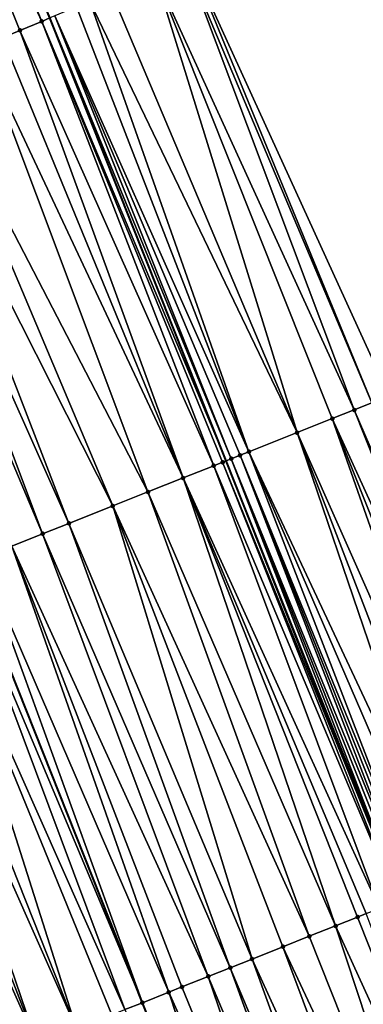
# Model space of a CAD drawing. Header units: feet. Extents: x 2004186 to 2014793, y 836912 to 864902.
# Tile 339 of 656: x 2010345 to 2010360, y 848034 to 848076. Entities that reach past the tile are written whole.
import ezdxf

# ---------------------------------------------------------------- set-up
doc = ezdxf.new("R2010")
doc.units = ezdxf.units.FT
doc.header["$LTSCALE"] = 100
doc.header["$MEASUREMENT"] = 0
for name, color, linetype, lineweight in [('EP_Travel Lane', 5, 'Continuous', 40), ('GPL_Skip Line', 2, 'Continuous', 40), ('Road Shots', 4, 'Continuous', 200), ('Road X-Section', 30, 'Continuous', 13)]:
    doc.layers.add(name, color=color, linetype=linetype, lineweight=lineweight)
doc.layers.add('I-77 SB_MM21-27-Surface-Border', color=7, linetype='Continuous')
doc.layers.add('I-77 SB_MM21-27-Surface-TIN', color=7, linetype='Continuous')

msp = doc.modelspace()

# ---------------------------------------------------------------- linework, layer by layer
at = {"layer": 'EP_Travel Lane'}
msp.add_polyline3d([(2010445.316444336, 847813.5962041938, 433.0104091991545), (2010438.679490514, 847832.4627011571, 432.9319780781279), (2010432.042539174, 847851.3291910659, 432.8515366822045), (2010425.139215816, 847870.2557008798, 432.7710788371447), (2010418.274076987, 847889.0404922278, 432.7279761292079), (2010411.408960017, 847907.8252237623, 432.6638265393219), (2010404.543828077, 847926.6099962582, 432.6141262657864), (2010397.38193436, 847945.4439970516, 432.5389409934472), (2010390.268932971, 847964.1362691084, 432.4742852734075), (2010383.155938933, 847982.82852185, 432.4034348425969), (2010375.975862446, 848001.680886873, 432.3522787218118), (2010368.597464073, 848020.2699512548, 432.2722607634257), (2010361.219050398, 848038.8590541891, 432.2059009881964), (2010353.840605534, 848057.4482356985, 432.1673783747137), (2010346.379713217, 848076.1879119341, 432.1270185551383), (2010338.752172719, 848094.6761066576, 432.0335779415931), (2010331.124594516, 848113.1643927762, 431.9679207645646)], dxfattribs=at)
at = {"layer": 'GPL_Skip Line'}
msp.add_polyline3d([(2010434.280437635, 847809.7120895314, 432.5516954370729), (2010427.643483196, 847828.578588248, 432.473760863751), (2010421.006517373, 847847.4451193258, 432.4050365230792), (2010414.14719293, 847866.2318792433, 432.3409341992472), (2010407.274133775, 847885.0137273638, 432.2839206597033), (2010400.401084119, 847903.7955495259, 432.217755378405), (2010393.528014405, 847922.5774265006, 432.1709143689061), (2010386.419386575, 847941.2712910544, 432.0935986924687), (2010379.307074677, 847959.963861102, 432.038991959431), (2010372.194778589, 847978.6563895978, 431.9709799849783), (2010365.075426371, 847997.3461843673, 431.9060925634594), (2010357.687270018, 848015.9313647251, 431.8245463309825), (2010350.299104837, 848034.5165672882, 431.7508686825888), (2010342.91090772, 848053.1018501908, 431.7056591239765), (2010335.502520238, 848071.6789086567, 431.6532753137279), (2010327.846436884, 848090.1553678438, 431.5836618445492), (2010320.190376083, 848108.6317726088, 431.4974952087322)], dxfattribs=at)
at = {"layer": 'I-77 SB_MM21-27-Surface-Border', "color": 3, "linetype": 'ByBlock', "lineweight": -2}
msp.add_polyline3d([(2010337.372617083, 848115.7543143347, 432.2095463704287), (2010344.289671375, 848096.9715284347, 432.2543729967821), (2010352.315242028, 848078.6482983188, 432.3563853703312), (2010360.751986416, 848060.1966310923, 432.4482994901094), (2010368.697720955, 848041.8330507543, 432.5133791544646), (2010376.829275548, 848023.5434360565, 432.6080460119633), (2010384.403279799, 848005.0321512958, 432.6943316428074), (2010391.447306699, 847985.9844294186, 432.7235131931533), (2010398.372684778, 847967.2207555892, 432.7843810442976), (2010405.29803951, 847948.45714312, 432.8651087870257), (2010412.121350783, 847929.383882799, 432.9113351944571), (2010418.99443475, 847910.601966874, 432.944420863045), (2010425.867489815, 847891.82012993, 433.0053695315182), (2010432.364923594, 847872.900784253, 433.0498126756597), (2010438.551635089, 847853.6199756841, 433.1000478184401), (2010444.811267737, 847834.6207054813, 433.1690479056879), (2010451.259565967, 847815.6878076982, 433.2387195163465)], dxfattribs=at)
at = {"layer": 'I-77 SB_MM21-27-Surface-TIN', "color": 128, "linetype": 'ByBlock', "lineweight": -2}
for points in [[(2010338.37749651, 848094.5207756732, 432.0137076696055), (2010337.638474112, 848094.2144328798, 431.9840204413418), (2010346.03354408, 848076.0444028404, 432.1095948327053)], [(2010338.37749651, 848094.5207756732, 432.0137076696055), (2010346.03354408, 848076.0444028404, 432.1095948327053), (2010346.379713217, 848076.1879119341, 432.1270185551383)], [(2010337.638474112, 848094.2144328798, 431.9840204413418), (2010345.109767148, 848075.6614717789, 432.0717034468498), (2010346.03354408, 848076.0444028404, 432.1095948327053)], [(2010337.638474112, 848094.2144328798, 431.9840204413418), (2010344.370749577, 848075.3551173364, 432.0384724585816), (2010345.109767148, 848075.6614717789, 432.0717034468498)], [(2010352.130484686, 848078.5717168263, 432.3502426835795), (2010350.837190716, 848078.0356284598, 432.301793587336), (2010359.265224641, 848059.6054124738, 432.3910629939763)], [(2010352.315242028, 848078.6482983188, 432.3563853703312), (2010352.130484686, 848078.5717168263, 432.3502426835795), (2010360.008604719, 848059.90102382, 432.4204030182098)], [(2010352.130484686, 848078.5717168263, 432.3502426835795), (2010359.265224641, 848059.6054124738, 432.3910629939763), (2010360.008604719, 848059.90102382, 432.4204030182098)], [(2010352.315242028, 848078.6482983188, 432.3563853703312), (2010360.008604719, 848059.90102382, 432.4204030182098), (2010360.751986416, 848060.1966310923, 432.4482994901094)], [(2010350.837190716, 848078.0356284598, 432.301793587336), (2010348.989611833, 848077.269826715, 432.2443755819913), (2010356.849224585, 848058.6447128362, 432.3089029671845)], [(2010350.837190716, 848078.0356284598, 432.301793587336), (2010358.335995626, 848059.2359081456, 432.3578798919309), (2010359.265224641, 848059.6054124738, 432.3910629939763)], [(2010350.837190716, 848078.0356284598, 432.301793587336), (2010356.849224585, 848058.6447128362, 432.3089029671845), (2010358.335995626, 848059.2359081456, 432.3578798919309)], [(2010348.989611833, 848077.269826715, 432.2443755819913), (2010348.065827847, 848076.8869126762, 432.2116618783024), (2010356.849224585, 848058.6447128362, 432.3089029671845)], [(2010348.065827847, 848076.8869126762, 432.2116618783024), (2010347.511564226, 848076.6571479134, 432.1870637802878), (2010354.80493234, 848057.8317741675, 432.225572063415)], [(2010348.065827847, 848076.8869126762, 432.2116618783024), (2010354.80493234, 848057.8317741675, 432.225572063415), (2010356.849224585, 848058.6447128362, 432.3089029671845)], [(2010347.511564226, 848076.6571479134, 432.1870637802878), (2010346.587803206, 848076.2741784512, 432.1374923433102), (2010354.80493234, 848057.8317741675, 432.225572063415)], [(2010346.03354408, 848076.0444028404, 432.1095948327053), (2010345.109767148, 848075.6614717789, 432.0717034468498), (2010353.318200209, 848057.2404809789, 432.1419118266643)], [(2010346.03354408, 848076.0444028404, 432.1095948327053), (2010353.840605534, 848057.4482356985, 432.1673783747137), (2010346.379713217, 848076.1879119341, 432.1270185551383)], [(2010346.03354408, 848076.0444028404, 432.1095948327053), (2010353.689888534, 848057.3882909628, 432.1581093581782), (2010353.840605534, 848057.4482356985, 432.1673783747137)], [(2010346.03354408, 848076.0444028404, 432.1095948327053), (2010353.318200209, 848057.2404809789, 432.1419118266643), (2010353.689888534, 848057.3882909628, 432.1581093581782)], [(2010346.587803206, 848076.2741784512, 432.1374923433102), (2010346.379713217, 848076.1879119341, 432.1270185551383), (2010354.061569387, 848057.5361197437, 432.1809675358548)], [(2010354.061569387, 848057.5361197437, 432.1809675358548), (2010346.379713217, 848076.1879119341, 432.1270185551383), (2010353.840605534, 848057.4482356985, 432.1673783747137)], [(2010346.587803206, 848076.2741784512, 432.1374923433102), (2010354.433248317, 848057.6839533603, 432.205539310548), (2010354.80493234, 848057.8317741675, 432.225572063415)], [(2010346.587803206, 848076.2741784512, 432.1374923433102), (2010354.061569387, 848057.5361197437, 432.1809675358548), (2010354.433248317, 848057.6839533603, 432.205539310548)], [(2010345.109767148, 848075.6614717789, 432.0717034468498), (2010344.370749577, 848075.3551173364, 432.0384724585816), (2010352.017289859, 848056.7231490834, 432.0863005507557)], [(2010345.109767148, 848075.6614717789, 432.0717034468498), (2010352.017289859, 848056.7231490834, 432.0863005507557), (2010353.318200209, 848057.2404809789, 432.1419118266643)], [(2010344.370749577, 848075.3551173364, 432.0384724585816), (2010343.446978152, 848074.9721729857, 431.9965390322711), (2010352.017289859, 848056.7231490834, 432.0863005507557)], [(2010343.446978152, 848074.9721729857, 431.9965390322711), (2010341.229911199, 848074.0531440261, 431.9072994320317), (2010350.53053751, 848056.1319067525, 432.0206615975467)], [(2010343.446978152, 848074.9721729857, 431.9965390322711), (2010350.53053751, 848056.1319067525, 432.0206615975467), (2010352.017289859, 848056.7231490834, 432.0863005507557)], [(2010341.229911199, 848074.0531440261, 431.9072994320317), (2010339.936627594, 848073.5170306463, 431.8512422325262), (2010349.043776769, 848055.5406855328, 431.9625033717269)], [(2010341.229911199, 848074.0531440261, 431.9072994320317), (2010349.043776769, 848055.5406855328, 431.9625033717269), (2010350.53053751, 848056.1319067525, 432.0206615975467)], [(2010339.936627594, 848073.5170306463, 431.8512422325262), (2010339.012862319, 848073.1340714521, 431.804794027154), (2010347.185334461, 848054.8016373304, 431.8821242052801)], [(2010339.936627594, 848073.5170306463, 431.8512422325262), (2010347.185334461, 848054.8016373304, 431.8821242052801), (2010349.043776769, 848055.5406855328, 431.9625033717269)], [(2010339.012862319, 848073.1340714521, 431.804794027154), (2010338.273846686, 848072.8277123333, 431.7701406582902), (2010346.070271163, 848054.3582031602, 431.8320367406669)], [(2010339.012862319, 848073.1340714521, 431.804794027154), (2010346.070271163, 848054.3582031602, 431.8320367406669), (2010347.185334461, 848054.8016373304, 431.8821242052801)], [(2010338.273846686, 848072.8277123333, 431.7701406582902), (2010344.769362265, 848053.8408676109, 431.7751307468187), (2010346.070271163, 848054.3582031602, 431.8320367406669)], [(2010360.008604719, 848059.90102382, 432.4204030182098), (2010359.265224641, 848059.6054124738, 432.3910629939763), (2010367.210956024, 848041.2418400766, 432.4589587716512)], [(2010359.265224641, 848059.6054124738, 432.3910629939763), (2010358.335995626, 848059.2359081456, 432.3578798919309), (2010366.653420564, 848041.0201325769, 432.4373124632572)], [(2010359.265224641, 848059.6054124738, 432.3910629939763), (2010366.653420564, 848041.0201325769, 432.4373124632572), (2010367.210956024, 848041.2418400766, 432.4589587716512)], [(2010358.335995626, 848059.2359081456, 432.3578798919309), (2010356.849224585, 848058.6447128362, 432.3089029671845), (2010364.980808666, 848040.3550239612, 432.3772930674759)], [(2010358.335995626, 848059.2359081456, 432.3578798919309), (2010365.724189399, 848040.6506336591, 432.4060479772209), (2010366.653420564, 848041.0201325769, 432.4373124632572)], [(2010358.335995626, 848059.2359081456, 432.3578798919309), (2010364.980808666, 848040.3550239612, 432.3772930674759), (2010365.724189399, 848040.6506336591, 432.4060479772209)], [(2010356.849224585, 848058.6447128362, 432.3089029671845), (2010354.80493234, 848057.8317741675, 432.225572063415), (2010363.308201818, 848039.6899026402, 432.3127717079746)], [(2010356.849224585, 848058.6447128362, 432.3089029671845), (2010364.051576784, 848039.985526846, 432.3466674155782), (2010364.980808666, 848040.3550239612, 432.3772930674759)], [(2010356.849224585, 848058.6447128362, 432.3089029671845), (2010363.308201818, 848039.6899026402, 432.3127717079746), (2010364.051576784, 848039.985526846, 432.3466674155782)], [(2010354.433248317, 848057.6839533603, 432.205539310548), (2010354.061569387, 848057.5361197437, 432.1809675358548), (2010361.635606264, 848039.0247529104, 432.2381836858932)], [(2010354.80493234, 848057.8317741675, 432.225572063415), (2010354.433248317, 848057.6839533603, 432.205539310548), (2010362.007284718, 848039.1725877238, 432.2631789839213)], [(2010354.433248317, 848057.6839533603, 432.205539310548), (2010361.821443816, 848039.098674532, 432.2521748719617), (2010362.007284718, 848039.1725877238, 432.2631789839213)], [(2010354.433248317, 848057.6839533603, 432.205539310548), (2010361.635606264, 848039.0247529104, 432.2381836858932), (2010361.821443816, 848039.098674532, 432.2521748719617)], [(2010354.80493234, 848057.8317741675, 432.225572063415), (2010362.750663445, 848039.4682024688, 432.2937222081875), (2010363.308201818, 848039.6899026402, 432.3127717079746)], [(2010354.80493234, 848057.8317741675, 432.225572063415), (2010362.007284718, 848039.1725877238, 432.2631789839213), (2010362.750663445, 848039.4682024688, 432.2937222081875)], [(2010353.318200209, 848057.2404809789, 432.1419118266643), (2010352.017289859, 848056.7231490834, 432.0863005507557), (2010360.33471332, 848038.5073772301, 432.1670593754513)], [(2010353.689888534, 848057.3882909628, 432.1581093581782), (2010353.318200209, 848057.2404809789, 432.1419118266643), (2010361.078090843, 848038.8029950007, 432.1986747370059)], [(2010353.318200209, 848057.2404809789, 432.1419118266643), (2010360.33471332, 848038.5073772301, 432.1670593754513), (2010361.078090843, 848038.8029950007, 432.1986747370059)], [(2010353.689888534, 848057.3882909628, 432.1581093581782), (2010361.219050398, 848038.8590541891, 432.2059009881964), (2010353.840605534, 848057.4482356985, 432.1673783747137)], [(2010353.689888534, 848057.3882909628, 432.1581093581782), (2010361.078090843, 848038.8029950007, 432.1986747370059), (2010361.219050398, 848038.8590541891, 432.2059009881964)], [(2010354.061569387, 848057.5361197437, 432.1809675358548), (2010353.840605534, 848057.4482356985, 432.1673783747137), (2010361.263933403, 848038.8769040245, 432.2082019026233)], [(2010361.263933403, 848038.8769040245, 432.2082019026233), (2010353.840605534, 848057.4482356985, 432.1673783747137), (2010361.219050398, 848038.8590541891, 432.2059009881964)], [(2010354.061569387, 848057.5361197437, 432.1809675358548), (2010361.449771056, 848038.9508253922, 432.2221029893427), (2010361.635606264, 848039.0247529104, 432.2381836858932)], [(2010354.061569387, 848057.5361197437, 432.1809675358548), (2010361.263933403, 848038.8769040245, 432.2082019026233), (2010361.449771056, 848038.9508253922, 432.2221029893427)], [(2010352.017289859, 848056.7231490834, 432.0863005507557), (2010350.53053751, 848056.1319067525, 432.0206615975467), (2010358.476268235, 848037.7683360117, 432.08915772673)], [(2010352.017289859, 848056.7231490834, 432.0863005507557), (2010359.777175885, 848038.2856746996, 432.1471738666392), (2010360.33471332, 848038.5073772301, 432.1670593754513)], [(2010352.017289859, 848056.7231490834, 432.0863005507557), (2010359.405488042, 848038.137863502, 432.1305468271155), (2010359.777175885, 848038.2856746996, 432.1471738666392)], [(2010352.017289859, 848056.7231490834, 432.0863005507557), (2010358.476268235, 848037.7683360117, 432.08915772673), (2010359.405488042, 848038.137863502, 432.1305468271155)], [(2010350.53053751, 848056.1319067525, 432.0206615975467), (2010349.043776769, 848055.5406855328, 431.9625033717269), (2010357.361200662, 848037.3249125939, 432.0428820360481)], [(2010350.53053751, 848056.1319067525, 432.0206615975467), (2010357.361200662, 848037.3249125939, 432.0428820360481), (2010358.476268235, 848037.7683360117, 432.08915772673)], [(2010349.043776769, 848055.5406855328, 431.9625033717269), (2010347.185334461, 848054.8016373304, 431.8821242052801), (2010354.94521608, 848036.3641740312, 431.9469327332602)], [(2010349.043776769, 848055.5406855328, 431.9625033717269), (2010356.2461282, 848036.8815014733, 432.0009639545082), (2010357.361200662, 848037.3249125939, 432.0428820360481)], [(2010349.043776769, 848055.5406855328, 431.9625033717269), (2010354.94521608, 848036.3641740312, 431.9469327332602), (2010356.2461282, 848036.8815014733, 432.0009639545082)], [(2010347.185334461, 848054.8016373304, 431.8821242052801), (2010346.070271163, 848054.3582031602, 431.8320367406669), (2010354.015997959, 848035.9946422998, 431.9040408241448)], [(2010347.185334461, 848054.8016373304, 431.8821242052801), (2010354.015997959, 848035.9946422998, 431.9040408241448), (2010354.94521608, 848036.3641740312, 431.9469327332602)], [(2010346.070271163, 848054.3582031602, 431.8320367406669), (2010344.769362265, 848053.8408676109, 431.7751307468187), (2010353.086777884, 848035.6251154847, 431.8628909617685)], [(2010346.070271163, 848054.3582031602, 431.8320367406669), (2010353.086777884, 848035.6251154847, 431.8628909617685), (2010354.015997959, 848035.9946422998, 431.9040408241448)], [(2010344.769362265, 848053.8408676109, 431.7751307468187), (2010343.468446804, 848053.3235485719, 431.7240751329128), (2010351.41417243, 848034.9599906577, 431.7971272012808)], [(2010344.769362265, 848053.8408676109, 431.7751307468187), (2010351.971711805, 848035.1816883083, 431.815283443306), (2010353.086777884, 848035.6251154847, 431.8628909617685)], [(2010344.769362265, 848053.8408676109, 431.7751307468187), (2010351.41417243, 848034.9599906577, 431.7971272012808), (2010351.971711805, 848035.1816883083, 431.815283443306)], [(2010342.539214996, 848052.9540512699, 431.6933817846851), (2010350.299104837, 848034.5165672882, 431.7508686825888), (2010342.91090772, 848053.1018501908, 431.7056591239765)], [(2010343.468446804, 848053.3235485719, 431.7240751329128), (2010342.91090772, 848053.1018501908, 431.7056591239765), (2010350.299104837, 848034.5165672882, 431.7508686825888)], [(2010343.468446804, 848053.3235485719, 431.7240751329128), (2010350.299104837, 848034.5165672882, 431.7508686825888), (2010351.41417243, 848034.9599906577, 431.7971272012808)], [(2010342.539214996, 848052.9540512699, 431.6933817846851), (2010341.424141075, 848052.5106438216, 431.6527631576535), (2010349.555716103, 848034.2209777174, 431.7292458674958)], [(2010342.539214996, 848052.9540512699, 431.6933817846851), (2010349.555716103, 848034.2209777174, 431.7292458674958), (2010350.299104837, 848034.5165672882, 431.7508686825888)], [(2010341.424141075, 848052.5106438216, 431.6527631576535), (2010340.123236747, 848051.9932967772, 431.5917839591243), (2010347.511431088, 848033.4080208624, 431.6394738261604)], [(2010341.424141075, 848052.5106438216, 431.6527631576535), (2010348.998177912, 848033.999277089, 431.7100343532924), (2010349.555716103, 848034.2209777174, 431.7292458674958)], [(2010341.424141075, 848052.5106438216, 431.6527631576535), (2010347.511431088, 848033.4080208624, 431.6394738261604), (2010348.998177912, 848033.999277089, 431.7100343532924)], [(2010340.123236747, 848051.9932967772, 431.5917839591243), (2010339.379851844, 848051.6976975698, 431.5667452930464), (2010347.511431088, 848033.4080208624, 431.6394738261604)], [(2010338.636472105, 848051.4020853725, 431.537103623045), (2010337.707243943, 848051.0325788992, 431.5031604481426), (2010345.838829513, 848032.742886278, 431.5702524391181)], [(2010339.379851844, 848051.6976975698, 431.5667452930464), (2010338.636472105, 848051.4020853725, 431.537103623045), (2010345.838829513, 848032.742886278, 431.5702524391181)], [(2010339.379851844, 848051.6976975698, 431.5667452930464), (2010345.838829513, 848032.742886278, 431.5702524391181), (2010347.511431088, 848033.4080208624, 431.6394738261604)], [(2010337.707243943, 848051.0325788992, 431.5031604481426), (2010345.095444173, 848032.4472881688, 431.5456041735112), (2010345.838829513, 848032.742886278, 431.5702524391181)], [(2010359.405488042, 848038.137863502, 432.1305468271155), (2010358.476268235, 848037.7683360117, 432.08915772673), (2010366.793643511, 848019.552685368, 432.212867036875)], [(2010359.777175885, 848038.2856746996, 432.1471738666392), (2010359.405488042, 848038.137863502, 432.1305468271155), (2010366.793643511, 848019.552685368, 432.212867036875)], [(2010358.476268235, 848037.7683360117, 432.08915772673), (2010357.361200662, 848037.3249125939, 432.0428820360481), (2010364.749357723, 848018.7397304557, 432.1237864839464)], [(2010358.476268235, 848037.7683360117, 432.08915772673), (2010364.749357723, 848018.7397304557, 432.1237864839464), (2010366.793643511, 848019.552685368, 432.212867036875)], [(2010357.361200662, 848037.3249125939, 432.0428820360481), (2010356.2461282, 848036.8815014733, 432.0009639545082), (2010364.749357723, 848018.7397304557, 432.1237864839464)], [(2010356.2461282, 848036.8815014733, 432.0009639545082), (2010354.94521608, 848036.3641740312, 431.9469327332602), (2010363.262597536, 848018.1485078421, 432.0651389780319)], [(2010356.2461282, 848036.8815014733, 432.0009639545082), (2010363.262597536, 848018.1485078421, 432.0651389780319), (2010364.749357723, 848018.7397304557, 432.1237864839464)], [(2010354.015997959, 848035.9946422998, 431.9040408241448), (2010353.086777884, 848035.6251154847, 431.8628909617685), (2010360.846629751, 848017.1877270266, 431.9542210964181)], [(2010354.94521608, 848036.3641740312, 431.9469327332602), (2010354.015997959, 848035.9946422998, 431.9040408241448), (2010361.77584684, 848017.5572613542, 431.9980315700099)], [(2010354.015997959, 848035.9946422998, 431.9040408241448), (2010360.846629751, 848017.1877270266, 431.9542210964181), (2010361.77584684, 848017.5572613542, 431.9980315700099)], [(2010354.94521608, 848036.3641740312, 431.9469327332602), (2010361.77584684, 848017.5572613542, 431.9980315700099), (2010363.262597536, 848018.1485078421, 432.0651389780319)], [(2010353.086777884, 848035.6251154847, 431.8628909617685), (2010351.971711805, 848035.1816883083, 431.815283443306), (2010359.545717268, 848016.6704004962, 431.9005149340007)], [(2010353.086777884, 848035.6251154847, 431.8628909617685), (2010359.545717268, 848016.6704004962, 431.9005149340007), (2010360.846629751, 848017.1877270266, 431.9542210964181)], [(2010351.971711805, 848035.1816883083, 431.815283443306), (2010351.41417243, 848034.9599906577, 431.7971272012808), (2010359.545717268, 848016.6704004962, 431.9005149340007)], [(2010351.41417243, 848034.9599906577, 431.7971272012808), (2010350.299104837, 848034.5165672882, 431.7508686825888), (2010357.687270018, 848015.9313647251, 431.8245463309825)], [(2010351.41417243, 848034.9599906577, 431.7971272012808), (2010357.687270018, 848015.9313647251, 431.8245463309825), (2010359.545717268, 848016.6704004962, 431.9005149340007)], [(2010349.555716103, 848034.2209777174, 431.7292458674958), (2010357.687270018, 848015.9313647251, 431.8245463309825), (2010350.299104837, 848034.5165672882, 431.7508686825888)]]:
    msp.add_3dface(points, dxfattribs=at)
at = {"layer": 'Road Shots', "lineweight": 100}
for p in [(2010346.03354408, 848076.0444028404, 432.1095948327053), (2010345.109767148, 848075.6614717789, 432.0717034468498), (2010359.265224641, 848059.6054124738, 432.3910629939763), (2010358.335995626, 848059.2359081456, 432.3578798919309), (2010356.849224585, 848058.6447128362, 432.3089029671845), (2010354.433248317, 848057.6839533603, 432.205539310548), (2010354.80493234, 848057.8317741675, 432.225572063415), (2010353.318200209, 848057.2404809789, 432.1419118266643), (2010353.689888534, 848057.3882909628, 432.1581093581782), (2010354.061569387, 848057.5361197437, 432.1809675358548), (2010352.017289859, 848056.7231490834, 432.0863005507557), (2010350.53053751, 848056.1319067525, 432.0206615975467), (2010349.043776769, 848055.5406855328, 431.9625033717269), (2010347.185334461, 848054.8016373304, 431.8821242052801), (2010346.070271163, 848054.3582031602, 431.8320367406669), (2010359.405488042, 848038.137863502, 432.1305468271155), (2010358.476268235, 848037.7683360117, 432.08915772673), (2010357.361200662, 848037.3249125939, 432.0428820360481), (2010356.2461282, 848036.8815014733, 432.0009639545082), (2010354.015997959, 848035.9946422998, 431.9040408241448), (2010354.94521608, 848036.3641740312, 431.9469327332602), (2010353.086777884, 848035.6251154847, 431.8628909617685), (2010351.971711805, 848035.1816883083, 431.815283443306), (2010351.41417243, 848034.9599906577, 431.7971272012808), (2010350.299104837, 848034.5165672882, 431.7508686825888)]:
    msp.add_point(p, dxfattribs=at)
at = {"layer": 'Road X-Section', "extrusion": (0.3828040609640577, -0.9238227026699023, 0.003558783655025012), "elevation": -13901.74004160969, "flags": 128}
msp.add_lwpolyline([(2181824.276447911, 479.9629895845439), (2181825.876447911, 480.0409147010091), (2181827.076447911, 480.0950946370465), (2181828.676447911, 480.1656616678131), (2181831.276447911, 480.2848183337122), (2181833.276447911, 480.3694366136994), (2181834.276447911, 480.4046316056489), (2181835.076447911, 480.4340930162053), (2181837.076447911, 480.5207277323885), (2181838.276447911, 480.5689256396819), (2181839.276447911, 480.6159118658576), (2181840.076447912, 480.6605758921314), (2181840.876447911, 480.7050916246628), (2181841.276447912, 480.7216067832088), (2181842.676447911, 480.7661405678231), (2181844.876447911, 480.843620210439), (2181846.676447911, 480.9123462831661), (2181848.076447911, 480.961028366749), (2181850.076447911, 481.0424634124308), (2181851.076447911, 481.0821992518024), (2181851.676447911, 481.1011991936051), (2181852.476447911, 481.1227201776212), (2181852.876447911, 481.1364944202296), (2181853.876447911, 481.1767312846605), (2181855.676447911, 481.2464733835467), (2181856.476447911, 481.281126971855), (2181857.476447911, 481.3275754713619), (2181858.876447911, 481.3836330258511), (2181861.276447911, 481.4728731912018), (2181862.276447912, 481.514806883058), (2181863.076447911, 481.5480380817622), (2181864.076447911, 481.585929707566), (2181864.676447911, 481.6138273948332), (2181865.676447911, 481.6633991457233), (2181866.276447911, 481.6879973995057), (2181867.276447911, 481.7207113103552), (2181869.276447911, 481.7781296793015), (2181870.676447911, 481.8265790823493), (2181870.876447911, 481.8327218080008)], dxfattribs=at)
at = {"layer": 'Road X-Section', "extrusion": (0.3694089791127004, -0.9292619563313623, 0.003036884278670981), "elevation": -45423.45107318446, "flags": 128}
msp.add_lwpolyline([(2181395.676169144, 568.5208418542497), (2181397.476169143, 568.6100358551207), (2181398.476169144, 568.6613734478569), (2181399.276169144, 568.6954249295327), (2181400.276169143, 568.7517222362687), (2181400.876169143, 568.7793938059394), (2181403.676169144, 568.8881355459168), (2181405.876169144, 568.9681338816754), (2181407.076169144, 569.0085092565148), (2181408.276169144, 569.0577725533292), (2181409.276169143, 569.1050766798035), (2181410.876169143, 569.1874929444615), (2181411.676169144, 569.2248303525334), (2181412.476169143, 569.2559472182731), (2181413.876169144, 569.3009495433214), (2181415.476169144, 569.3582232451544), (2181416.676169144, 569.4014312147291), (2181418.076169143, 569.4515508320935), (2181419.076169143, 569.4854941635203), (2181419.876169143, 569.51513597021), (2181420.676169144, 569.54017475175), (2181422.076169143, 569.6011542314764), (2181423.276169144, 569.6417730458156), (2181424.276169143, 569.6724665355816), (2181425.676169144, 569.7235223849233), (2181427.076169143, 569.7804286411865), (2181428.276169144, 569.830516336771), (2181430.276169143, 569.9108958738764), (2181431.876169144, 569.9690543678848), (2181433.476169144, 570.0346936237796), (2181434.876169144, 570.0903051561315), (2181435.276169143, 570.106502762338), (2181435.676169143, 570.1293610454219), (2181436.076169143, 570.1539329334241), (2181436.476169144, 570.1739657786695), (2181438.676169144, 570.2572970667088), (2181440.276169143, 570.3062742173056), (2181441.276169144, 570.3394574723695), (2181442.076169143, 570.3687976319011), (2181442.876169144, 570.3966942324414)], dxfattribs=at)
at = {"layer": 'Road X-Section', "extrusion": (0.3694089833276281, -0.9292619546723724, 0.00303687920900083), "elevation": -45403.44119501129, "flags": 128}
msp.add_lwpolyline([(2181394.476374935, 568.4891910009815), (2181396.476374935, 568.5793829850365), (2181397.476374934, 568.6188402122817), (2181397.876374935, 568.6398656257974), (2181398.476374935, 568.67572947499), (2181399.076374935, 568.7013075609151), (2181399.476374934, 568.7224922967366), (2181400.076374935, 568.7602433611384), (2181400.476374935, 568.7807317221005), (2181400.876374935, 568.7924054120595), (2181401.476374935, 568.8070792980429), (2181402.276374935, 568.8335578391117), (2181404.676374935, 568.925980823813), (2181405.476374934, 568.9517115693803), (2181406.476374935, 568.9829091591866), (2181407.076374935, 569.0056248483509), (2181407.876374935, 569.04069931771), (2181408.876374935, 569.0748110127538), (2181409.476374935, 569.0993726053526), (2181410.076374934, 569.13277257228), (2181410.476374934, 569.1559374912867), (2181411.276374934, 569.1918450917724), (2181412.676374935, 569.247785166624), (2181414.076374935, 569.2920392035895), (2181415.476374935, 569.3368312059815), (2181418.076374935, 569.4329965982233), (2181418.876374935, 569.4576449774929), (2181420.676374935, 569.5268666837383), (2181422.276374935, 569.5974275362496), (2181422.876374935, 569.6166391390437), (2181423.676374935, 569.6382620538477), (2181424.876374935, 569.6845207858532), (2181425.476374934, 569.7026771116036), (2181426.676374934, 569.750284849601), (2181427.676374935, 569.7914349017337), (2181428.676374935, 569.8343270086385), (2181430.076374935, 569.8883584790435), (2181431.276374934, 569.9302767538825), (2181432.476374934, 569.9765526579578), (2181433.476374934, 570.017941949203), (2181433.876374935, 570.0345690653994), (2181434.476374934, 570.0544546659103), (2181435.276374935, 570.0860701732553), (2181435.476374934, 570.0955973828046), (2181435.676374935, 570.1094985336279), (2181435.876374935, 570.1255793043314), (2181436.076374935, 570.1395705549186), (2181436.276374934, 570.1505747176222), (2181437.076374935, 570.1811180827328), (2181437.676374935, 570.2001676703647), (2181438.476374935, 570.234063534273), (2181439.476374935, 570.2646893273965), (2181440.276374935, 570.2934443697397), (2181441.276374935, 570.3247089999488), (2181441.876374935, 570.3463554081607), (2181442.276374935, 570.3595160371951), (2181442.876374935, 570.383528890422), (2181443.476374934, 570.4007760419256)], dxfattribs=at)

doc.saveas('drawing.dxf')
